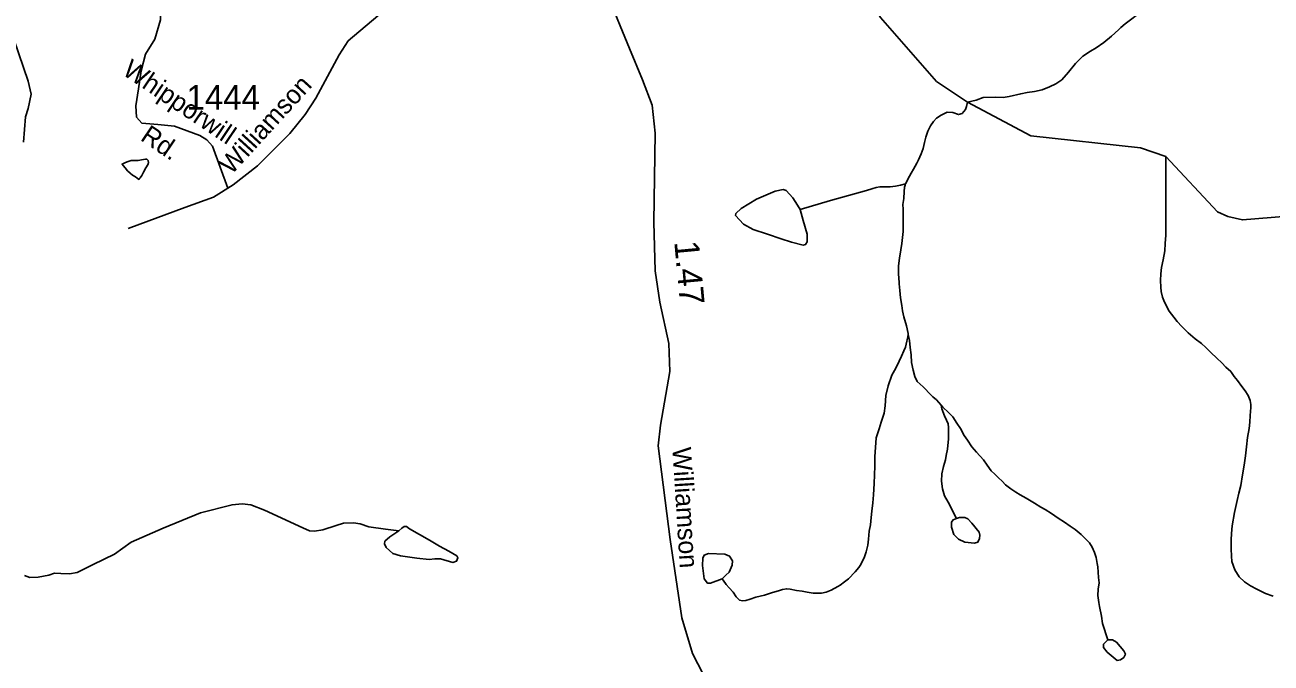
# Model space of a CAD drawing. Extents: x 2056842 to 2160602, y 826753 to 1016856.
# Drawn here: x 2120346 to 2126664, y 1009693 to 1012928 of the extents above; entities that cross this region are included whole.
import ezdxf

# ---------------------------------------------------------------- set-up
doc = ezdxf.new("R2010")
doc.units = 0
for name, color, linetype in [('Exist Hydrographic Lake Shore', 7, 'Continuous'), ('Exist Hydrographic Misc Water Feature', 7, 'Continuous'), ('Exist Road Non-System Type 51', 7, 'Continuous'), ('Exist Road Non-System Type 51 Label', 7, 'Continuous'), ('Exist Road Secondary Mileage Hundredths English Label', 7, 'Continuous'), ('Exist Road Secondary Type 51 Attributed', 7, 'Continuous'), ('Exist Road Secondary Type 51 Label', 7, 'Continuous'), ('Exist Road Secondary Type 51 Number Label', 7, 'Continuous')]:
    doc.layers.add(name, color=color, linetype=linetype)

msp = doc.modelspace()

# ---------------------------------------------------------------- linework, layer by layer
at = {"layer": 'Exist Hydrographic Lake Shore'}
msp.add_lwpolyline([(2120338.7, 1012333.4), (2120348.8, 1012461.3), (2120362.7, 1012504.4), (2120377.5, 1012576), (2120362.3, 1012643.1), (2120266.1, 1012925)], dxfattribs=at)
at = {"layer": 'Exist Hydrographic Misc Water Feature'}
for points in [[(2125123.9, 1012536.3), (2124968, 1012641.6), (2124682.9, 1012965.8), (2124574.2, 1013163.1), (2124454.9, 1013564.6), (2124328.8, 1013923.7), (2124131.3, 1014320.6)], [(2125681.9, 1012741.9), (2125709.9, 1012770.1), (2125747.7, 1012794.3), (2125777.6, 1012812.3), (2125815.5, 1012838.5), (2125855.3, 1012870.7), (2125889.2, 1012902.9), (2125901.1, 1012914.8), (2125923.2, 1012933), (2125956.8, 1012959.1), (2125979, 1012975.2), (2126006.9, 1013003.3), (2126036.6, 1013029.5), (2126050.5, 1013039.5), (2126068.6, 1013047.6), (2126090.5, 1013053.8), (2126100.6, 1013055.7)], [(2125123.9, 1012536.3), (2125168.3, 1012546.5), (2125203.7, 1012559.1), (2125268.3, 1012561.7), (2125305, 1012560.2), (2125334.9, 1012564.4), (2125394.6, 1012578.7), (2125426.6, 1012584.8), (2125464.7, 1012591), (2125502.6, 1012599.1), (2125540.6, 1012613.3), (2125572.4, 1012629.4), (2125602.3, 1012649.6), (2125636.1, 1012687.8), (2125672.2, 1012731.8), (2125681.9, 1012741.9)], [(2125123.9, 1012536.3), (2125118.9, 1012514.9), (2125113.8, 1012499.7), (2125097.4, 1012479.4), (2125078.4, 1012473.1), (2125050.5, 1012484.5), (2125021.2, 1012485.1), (2124991, 1012470.9), (2124967.5, 1012454.8), (2124951.5, 1012438.7), (2124937.3, 1012416.7), (2124923.6, 1012388.6), (2124913.7, 1012358.5), (2124905.9, 1012332.5), (2124899.8, 1012300.5), (2124890.1, 1012274.5), (2124876.2, 1012244.4), (2124868.4, 1012226.4), (2124850.4, 1012196.2), (2124838.7, 1012176.2), (2124822.7, 1012146.2), (2124814.7, 1012130.1), (2124810.6, 1012122.1)], [(2126747.1, 1011958.7), (2126518, 1011939.7), (2126444.5, 1011956.2), (2126392.6, 1011980.3), (2126130.5, 1012261.5), (2126001.8, 1012305), (2125445.5, 1012365.3), (2125123.9, 1012536.3)], [(2120902.3, 1012240.8), (2120920.3, 1012240.9), (2120936.3, 1012243.1), (2120956.4, 1012247.1), (2120964.4, 1012247.2), (2120970.4, 1012241.1), (2120972.4, 1012229.2), (2120970.4, 1012225.2), (2120970.4, 1012221.2), (2120958.7, 1012203.1), (2120946.6, 1012181.1), (2120938.6, 1012165.1), (2120930.8, 1012153), (2120926.9, 1012149), (2120922.8, 1012145), (2120914.8, 1012150.9), (2120906.8, 1012157), (2120890.6, 1012166.9), (2120878.7, 1012176.8), (2120866.6, 1012188.8), (2120854.7, 1012202.7), (2120844.7, 1012214.6), (2120838.3, 1012222.6), (2120856.4, 1012230.7), (2120868.5, 1012234.8), (2120884.5, 1012240.8), (2120896.3, 1012240.8), (2120902.3, 1012240.8)], [(2126130.5, 1012261.5), (2126129.3, 1011953.9), (2126129.7, 1011921.9), (2126129.9, 1011861.9), (2126126.2, 1011819.9), (2126124.2, 1011781.9), (2126116.4, 1011737.8), (2126108.6, 1011697.9), (2126104.7, 1011665.8), (2126102.8, 1011631.8), (2126104.9, 1011597.8), (2126107.1, 1011575.9), (2126113.1, 1011547.9), (2126123.3, 1011521.9), (2126147.7, 1011476), (2126169.7, 1011446.1), (2126187.7, 1011424.2), (2126211.9, 1011398.3), (2126243.9, 1011366.5), (2126278.1, 1011336.6), (2126310.1, 1011312.8), (2126332.3, 1011292.9), (2126358.3, 1011266.9), (2126388.7, 1011239.1), (2126414.7, 1011215.3), (2126434.6, 1011193.3), (2126458.8, 1011171.4), (2126476.8, 1011145.5), (2126493, 1011125.6), (2126515.2, 1011095.6), (2126531.4, 1011073.7), (2126547.4, 1011049.8), (2126557.4, 1011023.9), (2126561.7, 1011003.9), (2126561.7, 1010987.9), (2126557.8, 1010947.9), (2126555.8, 1010913.8), (2126552.1, 1010881.9), (2126544.3, 1010835.8), (2126538.6, 1010789.8), (2126534.7, 1010743.8), (2126526.9, 1010695.7), (2126519.1, 1010647.7), (2126509.4, 1010593.7), (2126499.6, 1010553.6), (2126491.6, 1010517.6), (2126477.9, 1010455.6), (2126466.4, 1010389.4), (2126462.3, 1010349.4), (2126460.6, 1010317.5), (2126460.8, 1010271.4), (2126462.9, 1010235.4), (2126465.2, 1010207.4), (2126479.1, 1010165.5), (2126501.4, 1010129.6), (2126529.5, 1010105.7), (2126559.7, 1010083.9), (2126591.7, 1010068), (2126636, 1010046.2), (2126673.9, 1010032.4)], [(2124276.9, 1011991.7), (2124292.1, 1011935.9), (2124312.3, 1011867.5), (2124312.3, 1011828.3), (2124303.5, 1011814.3), (2124290.8, 1011811.8), (2124232.6, 1011827), (2124179.4, 1011843.5), (2124111, 1011866.3), (2124037.6, 1011891.6), (2123988.2, 1011918.2), (2123947.7, 1011962.5), (2123950.2, 1011971.4), (2123976.8, 1011998), (2124054.1, 1012044.9), (2124149, 1012085.4), (2124189.5, 1012093), (2124204.7, 1012088), (2124238.9, 1012051.2), (2124263, 1012014.5), (2124276.9, 1011991.7)], [(2124810.6, 1012122.1), (2124785, 1012116), (2124758.9, 1012109.9), (2124732.9, 1012107.8), (2124704.8, 1012107.7), (2124680.8, 1012107.6), (2124660.9, 1012103.5), (2124639, 1012097.3), (2124612.9, 1012089.2), (2124430.1, 1012037.3), (2124276.9, 1011991.7)], [(2124810.6, 1012122.1), (2124808.9, 1012116.1), (2124804.8, 1012106.1), (2124802.8, 1012084.1), (2124801.2, 1012048.1), (2124797.1, 1012018.1), (2124797.5, 1011994.1), (2124797.5, 1011962.1), (2124797.7, 1011916), (2124797.9, 1011880.1), (2124795.8, 1011850), (2124792.1, 1011820.1), (2124786.2, 1011788), (2124780.4, 1011745.9), (2124774.7, 1011706), (2124774.7, 1011666), (2124778.8, 1011622), (2124778.8, 1011616)], [(2124778.8, 1011616), (2124781.1, 1011582), (2124785.4, 1011544.1), (2124791.3, 1011506), (2124795.6, 1011478), (2124801.6, 1011448.1), (2124815.9, 1011402.2), (2124824.1, 1011364.2), (2124824.1, 1011358.2)], [(2124824.1, 1011358.2), (2124822.1, 1011346.2), (2124814.3, 1011310.1), (2124810.4, 1011294.1), (2124802.4, 1011276.2), (2124790.7, 1011248), (2124778.6, 1011224), (2124761, 1011188), (2124741.1, 1011151.8), (2124723, 1011097.8), (2124711.3, 1011049.7), (2124707.7, 1010997.7), (2124701.9, 1010959.7), (2124686.1, 1010913.5), (2124676.1, 1010879.6), (2124662.3, 1010835.5), (2124658.6, 1010785.5), (2124655, 1010739.4), (2124655.2, 1010691.5), (2124653.1, 1010647.5), (2124651.5, 1010603.5), (2124647.6, 1010545.5), (2124643.9, 1010505.5), (2124640.2, 1010463.4), (2124636.1, 1010431.5), (2124632.4, 1010393.4), (2124626.5, 1010361.4), (2124622.6, 1010321.3), (2124618.9, 1010291.3), (2124610.9, 1010257.4), (2124603.1, 1010231.2), (2124583.2, 1010193.2), (2124573.3, 1010177.1), (2124555.3, 1010155), (2124521.7, 1010120.9), (2124501.6, 1010104.8), (2124479.6, 1010088.7), (2124467.5, 1010080.7), (2124433.9, 1010062.5), (2124407.9, 1010052.4), (2124383.9, 1010048.3), (2124364, 1010048.2), (2124341.8, 1010048.1), (2124311.9, 1010052), (2124285.9, 1010057.9), (2124258, 1010061.8), (2124226, 1010067.6), (2124207.9, 1010069.5), (2124185.8, 1010065.4), (2124165.9, 1010059.3), (2124136, 1010051.2), (2124096, 1010037), (2124051.9, 1010026.8), (2124022.2, 1010016.7), (2124000.2, 1010010.6), (2123984.2, 1010008.5), (2123968.2, 1010012.5), (2123951.8, 1010028.3), (2123935.8, 1010052.3), (2123915.9, 1010074.3), (2123901.6, 1010092.2), (2123885.6, 1010114.1), (2123881.4, 1010119.9)], [(2124824.1, 1011358.2), (2124830.1, 1011328.3), (2124834.4, 1011292.3), (2124838.7, 1011256.3), (2124840.7, 1011216.3), (2124848.9, 1011178.4), (2124857.1, 1011146.4), (2124869.2, 1011120.4), (2124899.2, 1011092.5), (2124913.3, 1011080.6), (2124927.5, 1011064.7), (2124949.4, 1011042.7), (2124967.7, 1011026.8), (2124991.6, 1011001)], [(2124991.6, 1011001), (2124993.7, 1010981), (2125007.8, 1010947.1), (2125017.9, 1010925.1), (2125026.1, 1010905.1), (2125028.1, 1010887.2), (2125028.4, 1010829.2), (2125022.6, 1010777.1), (2125016.9, 1010745.1), (2125013, 1010723), (2125003.1, 1010689), (2124995.1, 1010653), (2124993.3, 1010615), (2124997.6, 1010577), (2125007.6, 1010541.1), (2125025.9, 1010509.2), (2125068.2, 1010425.8)], [(2124991.6, 1011001), (2124999.6, 1010990.9), (2125027.9, 1010963.2), (2125049.9, 1010941.2), (2125070.2, 1010909.3), (2125088.2, 1010881.3), (2125108.3, 1010847.4), (2125124.3, 1010823.5), (2125146.7, 1010789.7), (2125170.7, 1010761.7), (2125204.9, 1010723.9), (2125224.8, 1010696), (2125245.1, 1010668.1), (2125263.1, 1010650.1), (2125281.2, 1010632.3), (2125299.4, 1010614.4), (2125317.5, 1010596.4), (2125343.7, 1010576.5), (2125369.6, 1010558.6), (2125391.7, 1010546.7), (2125421.6, 1010528.9), (2125463.9, 1010503), (2125495.9, 1010483.2), (2125517.8, 1010471.2), (2125550.2, 1010451.4), (2125584, 1010427.6), (2125616, 1010407.7), (2125644.3, 1010387.8), (2125670.4, 1010369.9), (2125700.7, 1010344.1), (2125728.6, 1010318.3), (2125742.5, 1010302.3), (2125756.9, 1010280.3), (2125768.8, 1010254.4), (2125777.2, 1010228.5), (2125781.1, 1010198.4), (2125785.2, 1010180.5), (2125789.3, 1010126.5), (2125791.6, 1010100.5), (2125787.7, 1010068.5), (2125785.8, 1010036.4), (2125790.1, 1010000.5), (2125794.2, 1009980.6), (2125804.5, 1009930.6), (2125808.4, 1009894.5), (2125835.5, 1009811.4)], [(2122241.9, 1010363), (2122174.1, 1010371.8), (2122089.2, 1010384.5), (2122046.2, 1010398.4), (2122012, 1010403.5), (2121961.4, 1010402.2), (2121923.4, 1010390.8), (2121856.3, 1010368), (2121814.5, 1010361.7), (2121789.2, 1010364.2), (2121755, 1010379.4), (2121561.3, 1010468.1), (2121491.1, 1010496), (2121448.1, 1010501.1), (2121396.2, 1010496), (2121236.6, 1010455.4), (2121047.2, 1010376.9), (2120883.9, 1010305.9), (2120800.3, 1010245.1), (2120692.7, 1010193.2), (2120611.6, 1010151.4), (2120572.4, 1010145.1), (2120528.1, 1010147.6), (2120495.2, 1010148.9), (2120467.3, 1010138.7), (2120412.9, 1010128.6), (2120371.1, 1010127.3), (2120344.5, 1010137.4)], [(2122241.9, 1010363), (2122195.1, 1010333.8), (2122171, 1010311), (2122168.5, 1010298.3), (2122177.4, 1010278.1), (2122211.6, 1010248.9), (2122249.5, 1010236.3), (2122333.1, 1010224.9), (2122395.1, 1010217.3), (2122424.3, 1010222.3), (2122453.4, 1010222.3), (2122515.4, 1010203.3), (2122534.4, 1010209.7), (2122540.8, 1010226.1), (2122535.7, 1010236.3), (2122495.2, 1010260.3), (2122447.1, 1010285.7), (2122396.4, 1010316.1), (2122296.4, 1010374.4), (2122279.9, 1010385.8), (2122268.5, 1010385.8), (2122257.1, 1010376.9), (2122241.9, 1010363)], [(2125068.2, 1010425.8), (2125051.8, 1010419.5), (2125044.2, 1010408.1), (2125044.2, 1010382.7), (2125055.6, 1010344.7), (2125078.4, 1010320.6), (2125111.3, 1010306.7), (2125160.7, 1010300.4), (2125177.1, 1010306.7), (2125186, 1010324.4), (2125187.3, 1010340.9), (2125183.5, 1010356.1), (2125146.7, 1010403), (2125126.5, 1010424.5), (2125111.3, 1010430.9), (2125083.4, 1010430.9), (2125068.2, 1010425.8)], [(2123881.4, 1010119.9), (2123821.1, 1010097.7), (2123805.9, 1010098.9), (2123789.4, 1010120.5), (2123781.8, 1010187.6), (2123783.1, 1010225.6), (2123789.4, 1010239.6), (2123812.2, 1010248.4), (2123894.5, 1010244.6), (2123918.6, 1010234.5), (2123932.5, 1010211.7), (2123931.2, 1010188.9), (2123916, 1010154.7), (2123899.6, 1010138.2), (2123881.4, 1010119.9)], [(2125835.5, 1009811.4), (2125814, 1009789.8), (2125814, 1009772.1), (2125833, 1009748), (2125883.6, 1009706.2), (2125900.1, 1009710), (2125916.6, 1009721.4), (2125925.4, 1009739.1), (2125917.8, 1009755.6), (2125879.8, 1009798.7), (2125859.6, 1009811.4), (2125835.5, 1009811.4)]]:
    msp.add_lwpolyline(points, dxfattribs=at)
at = {"layer": 'Exist Road Non-System Type 51'}
msp.add_lwpolyline([(2121013.5, 1013175.1), (2121029.8, 1013047.7), (2121033.1, 1012952.9), (2121003.7, 1012854.9), (2120958, 1012779.7), (2120935.1, 1012694.8), (2120922.1, 1012603.3), (2120909, 1012518.3), (2120912.3, 1012459.5), (2120938.4, 1012430.1), (2121020, 1012423.6), (2121104.9, 1012413.8), (2121232.3, 1012368), (2121268.2, 1012345.2), (2121297.6, 1012312.5), (2121374.6, 1012100.6)], dxfattribs=at)
at = {"layer": 'Exist Road Secondary Type 51 Attributed'}
for points in [[(2123837.2, 1009535.4), (2123731.1, 1009740.9), (2123676.6, 1009922.5), (2123617.6, 1010319.8), (2123556.4, 1010794.8), (2123567.7, 1010899.2), (2123615.3, 1011171.7), (2123610.8, 1011313.3), (2123565.4, 1011522.1), (2123540.5, 1011681.1), (2123533.7, 1011928.5), (2123541.6, 1012379.2), (2123526.3, 1012520.5), (2123477.5, 1012648.8), (2123410.6, 1012808.9), (2123301.9, 1013077.5)], [(2122167.7, 1013001), (2121984, 1012846.6), (2121938.6, 1012776.2), (2121820.1, 1012556.6), (2121766.8, 1012473.7), (2121688.5, 1012377.2), (2121524.6, 1012214.3), (2121402.1, 1012117.8), (2121302.3, 1012055.4), (2121157.1, 1012002), (2120868.5, 1011895.9)]]:
    msp.add_lwpolyline(points, dxfattribs=at)

# ---------------------------------------------------------------- texts
at = {"layer": 'Exist Road Non-System Type 51 Label'}
for s, p in [('Whipporwill', (2120834.3, 1012679.8)), ('Rd.', (2120926.3, 1012346.7))]:
    msp.add_text(s, height=95, rotation=326.08809, dxfattribs=at).set_placement(p)
at = {"layer": 'Exist Road Secondary Mileage Hundredths English Label'}
msp.add_text('1.47', height=125, rotation=275.30619, dxfattribs=at).set_placement((2123637.7, 1011828.3))
at = {"layer": 'Exist Road Secondary Type 51 Label'}
for rotation, p in [(47.63038, (2121393, 1012164.6)), (273.56605, (2123628.1, 1010784.7))]:
    msp.add_text('Williamson', height=95, rotation=rotation, dxfattribs=at).set_placement(p)
at = {"layer": 'Exist Road Secondary Type 51 Number Label'}
msp.add_text('1444', height=125, dxfattribs=at).set_placement((2121165.2, 1012498.1))

doc.saveas('drawing.dxf')
